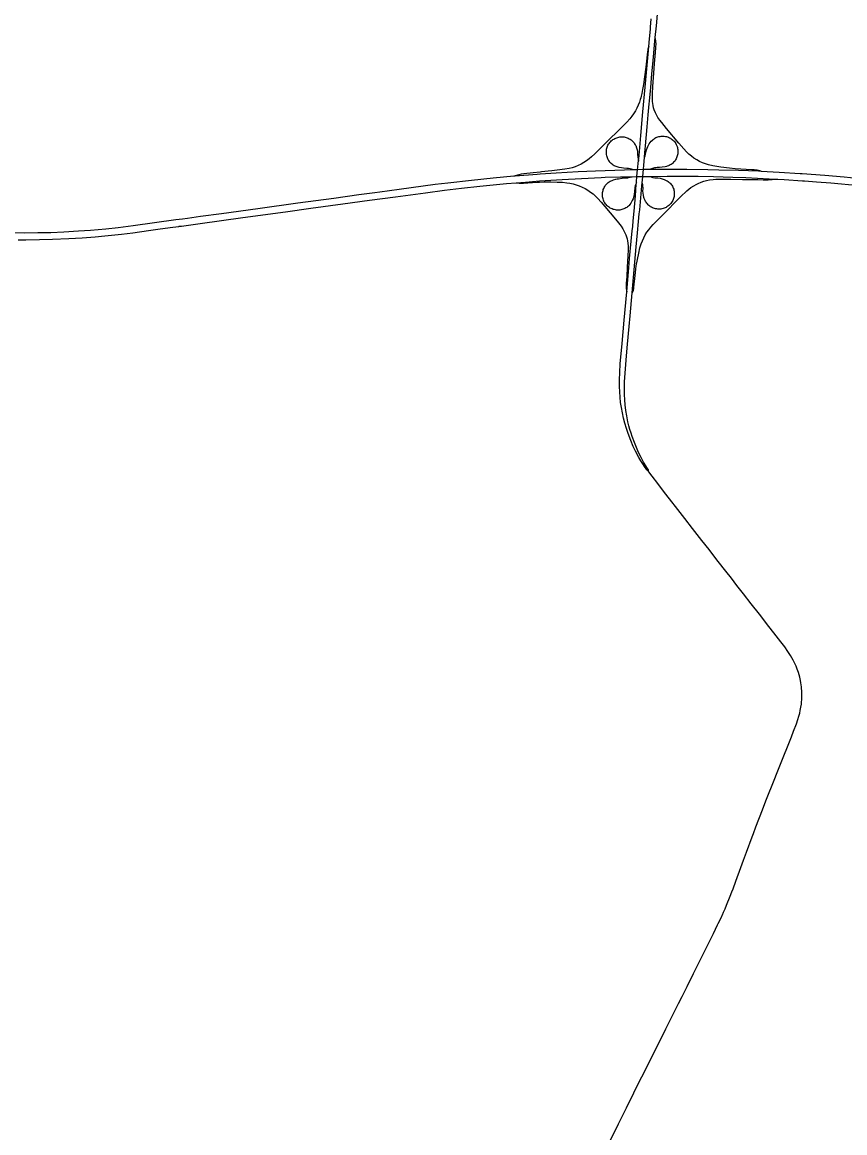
# Model space of a CAD drawing. Extents: x 0 to 34, y 0 to 22.
# Drawn here: x 6.6889 to 6.891, y 15.7021 to 15.975 of the extents above; entities that cross this region are included whole.
import ezdxf

# ---------------------------------------------------------------- set-up
doc = ezdxf.new("R2010")
doc.units = 0
for name, color, linetype in [('GM_X_Interchange_Ramps', 7, 'Continuous'), ('GM_X_Interstate_Route', 7, 'Continuous'), ('GM_X_US_Route', 7, 'Continuous')]:
    doc.layers.add(name, color=color, linetype=linetype)

msp = doc.modelspace()

# ---------------------------------------------------------------- linework, layer by layer
at = {"layer": 'GM_X_Interchange_Ramps'}
for points in [[(6.87047, 15.93842), (6.86955, 15.93863), (6.86875, 15.93876), (6.86823, 15.93878), (6.86413, 15.93902), (6.86272, 15.93917), (6.86059, 15.93941), (6.8601, 15.93948), (6.85859, 15.93975), (6.85756, 15.93999), (6.85681, 15.94022), (6.85607, 15.94049), (6.85535, 15.94082), (6.85466, 15.9412), (6.85399, 15.94162), (6.85335, 15.94208), (6.85275, 15.94259), (6.85218, 15.94313), (6.85146, 15.9439), (6.85026, 15.9453), (6.84723, 15.94893), (6.84606, 15.95035), (6.84558, 15.95097), (6.84513, 15.95163), (6.84487, 15.95208), (6.84452, 15.95279), (6.84423, 15.95352), (6.84408, 15.95402), (6.84395, 15.95453), (6.84387, 15.95505), (6.84381, 15.95557), (6.84378, 15.95636), (6.84381, 15.95741), (6.84391, 15.95925), (6.84414, 15.96248), (6.84431, 15.96491), (6.8445, 15.96755), (6.84466, 15.96992), (6.84464, 15.97021), (6.84461, 15.97047), (6.84448, 15.97129)], [(6.8429, 15.96907), (6.84273, 15.96866), (6.84268, 15.96851), (6.84263, 15.96828), (6.84255, 15.96776), (6.84216, 15.96394), (6.84187, 15.96158), (6.84159, 15.95975), (6.84137, 15.95853), (6.84116, 15.95753), (6.84103, 15.95689), (6.84092, 15.95646), (6.84079, 15.956), (6.84058, 15.95538), (6.84029, 15.95464), (6.83996, 15.95392), (6.83958, 15.95322), (6.83916, 15.95254), (6.8387, 15.9519), (6.8382, 15.95128), (6.83749, 15.9505), (6.83599, 15.94901), (6.83243, 15.94547), (6.82961, 15.94269), (6.82883, 15.94197), (6.82822, 15.94146), (6.82759, 15.94098), (6.82693, 15.94054), (6.82625, 15.94015), (6.82554, 15.9398), (6.8248, 15.93951), (6.82405, 15.93927), (6.82328, 15.93908), (6.82224, 15.93889), (6.8204, 15.93864), (6.81906, 15.93849), (6.8182, 15.9384), (6.81655, 15.93823), (6.81621, 15.9382), (6.81451, 15.93803), (6.81217, 15.93779), (6.81156, 15.93769), (6.81099, 15.93755), (6.81007, 15.93729)], [(6.83888, 15.93882), (6.83861, 15.9389), (6.83827, 15.939), (6.83791, 15.93906), (6.83747, 15.9391), (6.83668, 15.93914), (6.83615, 15.93921), (6.83563, 15.93931), (6.83512, 15.93946), (6.83463, 15.93965), (6.83439, 15.93977), (6.83416, 15.9399), (6.83394, 15.94004), (6.83373, 15.94021), (6.83354, 15.94038), (6.83335, 15.94057), (6.83319, 15.94078), (6.83304, 15.941), (6.83291, 15.94122), (6.83279, 15.94146), (6.8327, 15.94171), (6.83262, 15.94196), (6.83255, 15.94222), (6.83251, 15.94248), (6.83248, 15.94274), (6.83246, 15.94301), (6.83246, 15.94327), (6.83248, 15.94353), (6.83252, 15.9438), (6.83258, 15.94405), (6.83265, 15.94431), (6.83274, 15.94456), (6.83285, 15.9448), (6.83298, 15.94503), (6.83313, 15.94525), (6.83329, 15.94546), (6.83346, 15.94566), (6.83365, 15.94584), (6.83385, 15.94602), (6.83406, 15.94618), (6.83428, 15.94632), (6.83451, 15.94645), (6.83475, 15.94656), (6.835, 15.94665), (6.83525, 15.94673), (6.83551, 15.94679), (6.83577, 15.94683), (6.83604, 15.94685), (6.8363, 15.94686), (6.83656, 15.94685), (6.83683, 15.94682), (6.83709, 15.94677), (6.83734, 15.9467), (6.83759, 15.94661), (6.83784, 15.94651), (6.83807, 15.94639), (6.8383, 15.94626), (6.83852, 15.94611), (6.83873, 15.94595), (6.83892, 15.94577), (6.8391, 15.94557), (6.83927, 15.94537), (6.83941, 15.94515), (6.83955, 15.94492), (6.83967, 15.94469), (6.83986, 15.94419), (6.83999, 15.94368), (6.84007, 15.94316), (6.84011, 15.94253), (6.84017, 15.94183), (6.84024, 15.94143), (6.84033, 15.94087)], [(6.84183, 15.94178), (6.84197, 15.94217), (6.84202, 15.94236), (6.84208, 15.94258), (6.84223, 15.94323), (6.84236, 15.94369), (6.84248, 15.94408), (6.84262, 15.94446), (6.84278, 15.94482), (6.84296, 15.94514), (6.8432, 15.94548), (6.84347, 15.94581), (6.84376, 15.94607), (6.84397, 15.94624), (6.84418, 15.9464), (6.8444, 15.94654), (6.84463, 15.94666), (6.84488, 15.94676), (6.84513, 15.94685), (6.84538, 15.94691), (6.84564, 15.94696), (6.8459, 15.94699), (6.84617, 15.94701), (6.84643, 15.94701), (6.8467, 15.94699), (6.84696, 15.94696), (6.84722, 15.94691), (6.84747, 15.94684), (6.84772, 15.94675), (6.84796, 15.94665), (6.8482, 15.94652), (6.84842, 15.94638), (6.84863, 15.94623), (6.84883, 15.94605), (6.84902, 15.94587), (6.8492, 15.94567), (6.84935, 15.94546), (6.8495, 15.94524), (6.84963, 15.94501), (6.84973, 15.94478), (6.84983, 15.94452), (6.84991, 15.94427), (6.84997, 15.94401), (6.85001, 15.94375), (6.85003, 15.94349), (6.85004, 15.94322), (6.85002, 15.94296), (6.85, 15.9427), (6.84995, 15.94244), (6.84989, 15.94218), (6.84981, 15.94193), (6.84972, 15.94168), (6.84961, 15.94144), (6.84948, 15.94121), (6.84933, 15.94099), (6.84917, 15.94078), (6.84899, 15.94059), (6.8488, 15.94041), (6.8486, 15.94025), (6.84838, 15.94009), (6.84815, 15.93996), (6.84792, 15.93984), (6.8477, 15.93975), (6.84743, 15.93964), (6.8472, 15.93957), (6.84691, 15.9395), (6.8462, 15.93939), (6.84548, 15.93934), (6.84495, 15.93929), (6.84459, 15.93925), (6.84432, 15.93922), (6.84407, 15.93916), (6.84378, 15.93907), (6.84328, 15.93891)], [(6.8103, 15.93556), (6.81105, 15.93548), (6.81157, 15.93544), (6.81213, 15.93545), (6.81536, 15.93568), (6.81599, 15.93571), (6.8172, 15.93577), (6.81878, 15.93579), (6.82036, 15.93575), (6.82168, 15.93568), (6.82273, 15.93557), (6.82351, 15.93544), (6.82428, 15.93527), (6.82504, 15.93505), (6.82578, 15.93479), (6.82651, 15.93448), (6.82722, 15.93413), (6.8279, 15.93373), (6.82856, 15.93329), (6.82919, 15.93282), (6.82978, 15.93229), (6.83034, 15.93174), (6.83122, 15.93076), (6.83427, 15.92713), (6.83544, 15.9257), (6.83608, 15.92487), (6.83653, 15.92421), (6.83679, 15.92376), (6.83703, 15.92329), (6.83723, 15.9228), (6.83741, 15.9223), (6.83755, 15.9218), (6.83767, 15.92128), (6.83775, 15.92076), (6.83781, 15.91998), (6.83781, 15.91918), (6.83775, 15.91752), (6.83767, 15.9163), (6.83758, 15.91478), (6.83745, 15.91254), (6.83735, 15.91081), (6.83734, 15.90996), (6.83736, 15.90954), (6.83746, 15.90875)], [(6.83983, 15.93556), (6.83963, 15.93503), (6.83955, 15.93478), (6.83949, 15.93449), (6.83939, 15.93331), (6.83931, 15.93275), (6.83919, 15.93219), (6.83904, 15.93165), (6.83884, 15.93117), (6.83867, 15.93086), (6.83848, 15.93056), (6.83824, 15.93021), (6.83807, 15.93001), (6.83788, 15.92983), (6.83768, 15.92966), (6.83746, 15.9295), (6.83723, 15.92937), (6.837, 15.92924), (6.83675, 15.92914), (6.8365, 15.92904), (6.83625, 15.92897), (6.83599, 15.92891), (6.83573, 15.92887), (6.83546, 15.92885), (6.8352, 15.92885), (6.83493, 15.92887), (6.83467, 15.9289), (6.83441, 15.92896), (6.83415, 15.92903), (6.8339, 15.92912), (6.83366, 15.92923), (6.83343, 15.92935), (6.8332, 15.92949), (6.83298, 15.92965), (6.83278, 15.92981), (6.83258, 15.93), (6.8324, 15.93019), (6.83223, 15.9304), (6.83208, 15.93061), (6.83195, 15.93084), (6.83184, 15.93108), (6.83174, 15.93133), (6.83166, 15.93158), (6.8316, 15.93184), (6.83155, 15.9321), (6.83152, 15.93237), (6.83151, 15.93263), (6.83152, 15.9329), (6.83154, 15.93316), (6.83158, 15.93343), (6.83164, 15.93369), (6.83171, 15.93394), (6.83181, 15.93419), (6.83193, 15.93443), (6.83206, 15.93466), (6.8322, 15.93488), (6.83237, 15.93509), (6.83255, 15.93528), (6.83274, 15.93547), (6.83294, 15.93564), (6.83316, 15.93579), (6.83339, 15.93593), (6.83362, 15.93606), (6.83386, 15.93616), (6.83418, 15.93627), (6.8348, 15.93643), (6.83511, 15.9365), (6.83548, 15.93657), (6.83634, 15.93668), (6.83708, 15.93674), (6.83758, 15.93679), (6.83772, 15.9368), (6.83788, 15.93684), (6.83828, 15.93696), (6.83854, 15.93705)], [(6.83881, 15.9085), (6.83901, 15.90895), (6.8391, 15.90921), (6.83918, 15.9095), (6.83922, 15.9099), (6.83942, 15.91204), (6.83959, 15.91352), (6.83969, 15.91434), (6.83981, 15.91518), (6.84008, 15.91674), (6.8404, 15.91829), (6.84072, 15.91957), (6.84103, 15.92058), (6.84131, 15.92132), (6.84164, 15.92204), (6.84202, 15.92273), (6.84244, 15.9234), (6.8429, 15.92404), (6.84338, 15.92466), (6.84393, 15.9253), (6.84576, 15.92714), (6.85112, 15.9325), (6.85179, 15.93316), (6.85222, 15.93356), (6.85275, 15.93401), (6.85323, 15.93437), (6.85392, 15.93483), (6.85452, 15.93515), (6.85501, 15.93537), (6.85578, 15.93569), (6.85645, 15.93592), (6.85708, 15.9361), (6.85779, 15.93625), (6.85867, 15.93639), (6.85938, 15.93645), (6.86048, 15.93649), (6.86302, 15.93645), (6.8659, 15.9364), (6.86801, 15.93636), (6.86966, 15.93633), (6.87098, 15.93631), (6.87223, 15.93629), (6.8732, 15.93633), (6.8746, 15.93646)], [(6.84322, 15.93712), (6.84349, 15.93699), (6.84366, 15.93693), (6.84384, 15.93689), (6.84435, 15.93681), (6.84514, 15.93674), (6.84567, 15.93666), (6.84618, 15.93653), (6.84668, 15.93637), (6.84717, 15.93615), (6.8474, 15.93603), (6.84762, 15.93589), (6.84783, 15.93573), (6.84803, 15.93556), (6.84822, 15.93537), (6.8484, 15.93517), (6.84855, 15.93496), (6.84869, 15.93474), (6.84881, 15.9345), (6.84891, 15.93426), (6.849, 15.93401), (6.84906, 15.93375), (6.84911, 15.93349), (6.84914, 15.93323), (6.84916, 15.93297), (6.84915, 15.9327), (6.84913, 15.93244), (6.84909, 15.93218), (6.84904, 15.93192), (6.84896, 15.93166), (6.84887, 15.93142), (6.84876, 15.93118), (6.84863, 15.93094), (6.84849, 15.93072), (6.84833, 15.93051), (6.84816, 15.93031), (6.84798, 15.93012), (6.84778, 15.92994), (6.84757, 15.92978), (6.84735, 15.92964), (6.84712, 15.9295), (6.84688, 15.92939), (6.84664, 15.92929), (6.84639, 15.92921), (6.84613, 15.92915), (6.84587, 15.9291), (6.84561, 15.92908), (6.84534, 15.92907), (6.84508, 15.92909), (6.84482, 15.92912), (6.84456, 15.92917), (6.8443, 15.92923), (6.84405, 15.92932), (6.8438, 15.92942), (6.84357, 15.92953), (6.84334, 15.92966), (6.84312, 15.92981), (6.84291, 15.92998), (6.84272, 15.93015), (6.84254, 15.93035), (6.84237, 15.93055), (6.84222, 15.93077), (6.84208, 15.93099), (6.84196, 15.93123), (6.84175, 15.93171), (6.84167, 15.93196), (6.84155, 15.93248), (6.84148, 15.933), (6.84145, 15.93353), (6.84147, 15.93417), (6.8414, 15.93496), (6.84138, 15.93514), (6.84135, 15.93531), (6.84126, 15.93559)]]:
    msp.add_lwpolyline(points, dxfattribs=at)
at = {"layer": 'GM_X_Interstate_Route'}
msp.add_line((6.72741, 15.92485), (6.72749, 15.92486), dxfattribs=at)
for points in [[(6.81007, 15.93729), (6.81548, 15.93772), (6.81617, 15.93776), (6.82011, 15.93803), (6.8255, 15.93832), (6.82978, 15.93851), (6.8369, 15.93877), (6.83888, 15.93882), (6.84014, 15.93886), (6.84158, 15.9389), (6.84328, 15.93891), (6.84346, 15.93891), (6.84547, 15.93891), (6.84898, 15.93894), (6.85224, 15.93893), (6.85741, 15.93885), (6.8601, 15.93878), (6.86495, 15.93865), (6.86985, 15.93846), (6.87047, 15.93842), (6.87492, 15.93819), (6.8801, 15.93788), (6.88053, 15.93785), (6.88614, 15.93741), (6.89087, 15.93701), (6.89559, 15.93655)], [(6.72828, 15.92672), (6.72953, 15.92689), (6.7327, 15.92734), (6.73788, 15.92803), (6.7468, 15.92925), (6.75667, 15.93062), (6.76547, 15.93182), (6.77161, 15.93266), (6.77554, 15.93318), (6.7768, 15.93335), (6.78152, 15.934), (6.79039, 15.93519), (6.79353, 15.93559), (6.79929, 15.93623), (6.80461, 15.93679), (6.80969, 15.93726), (6.81007, 15.93729)], [(6.8103, 15.93556), (6.81256, 15.93575), (6.81601, 15.93601), (6.81879, 15.93621), (6.82158, 15.9364), (6.82639, 15.93665), (6.83116, 15.93686)], [(6.83116, 15.93686), (6.83218, 15.93691), (6.83592, 15.93701), (6.83854, 15.93705), (6.83879, 15.93705)], [(6.83879, 15.93705), (6.83996, 15.93707), (6.84141, 15.93709), (6.84265, 15.93711), (6.84322, 15.93712)], [(6.84322, 15.93712), (6.8474, 15.93717), (6.85099, 15.9372), (6.85498, 15.93716), (6.85879, 15.93708), (6.86353, 15.93696), (6.86672, 15.93686), (6.87243, 15.93657), (6.8746, 15.93646), (6.87612, 15.93638), (6.88068, 15.93608), (6.88105, 15.93605), (6.88114, 15.93604)], [(6.88114, 15.93604), (6.8841, 15.93582), (6.88763, 15.93557), (6.89456, 15.93489), (6.89885, 15.93446), (6.90433, 15.93383), (6.90948, 15.93317), (6.9147, 15.93246), (6.92068, 15.93157), (6.92484, 15.93091), (6.92975, 15.93013), (6.93186, 15.92979), (6.93728, 15.92889), (6.94597, 15.9275), (6.9484, 15.92709)], [(6.72749, 15.92486), (6.72807, 15.92494), (6.73262, 15.92558), (6.74316, 15.92702), (6.75359, 15.92846), (6.75981, 15.9293), (6.76769, 15.93038), (6.77423, 15.93126), (6.78067, 15.93213), (6.78799, 15.9331), (6.7927, 15.93372), (6.79689, 15.93422), (6.80134, 15.9347), (6.80795, 15.93536), (6.8103, 15.93556)], [(6.68599, 15.92334), (6.68959, 15.92329), (6.69277, 15.92331), (6.69599, 15.92338), (6.69914, 15.92352), (6.70277, 15.92372), (6.70569, 15.92393), (6.70947, 15.92428), (6.71249, 15.92459), (6.71619, 15.92506), (6.72668, 15.92651), (6.72828, 15.92672)], [(6.68791, 15.92158), (6.68981, 15.92155), (6.69317, 15.9216), (6.6964, 15.92169), (6.70041, 15.92184), (6.70364, 15.92204), (6.70683, 15.92228), (6.70919, 15.92252), (6.71332, 15.92296), (6.71613, 15.9233), (6.71997, 15.92383), (6.72279, 15.92422), (6.72593, 15.92464), (6.72741, 15.92485)]]:
    msp.add_lwpolyline(points, dxfattribs=at)
at = {"layer": 'GM_X_US_Route'}
msp.add_line((6.8414, 15.93701), (6.84141, 15.93709), dxfattribs=at)
for points in [[(6.84275, 15.95225), (6.84299, 15.95494), (6.84306, 15.95565), (6.84336, 15.95899), (6.84366, 15.96231), (6.84387, 15.96471), (6.84412, 15.9674), (6.84431, 15.96945), (6.84448, 15.97129), (6.84474, 15.97411), (6.8451, 15.97796), (6.84534, 15.98081), (6.84556, 15.98335), (6.84588, 15.98689), (6.84609, 15.98921), (6.8463, 15.99148), (6.84672, 15.99627), (6.84683, 15.99755), (6.84692, 15.99856), (6.84715, 16.00128), (6.84736, 16.00341), (6.84784, 16.00859), (6.84802, 16.01066), (6.84823, 16.01312)], [(6.84292, 15.86453), (6.84266, 15.86473), (6.84244, 15.86497), (6.8422, 15.86528), (6.84184, 15.86582), (6.84139, 15.86649), (6.8409, 15.86725), (6.84043, 15.86805), (6.83963, 15.86958), (6.83907, 15.87077), (6.83845, 15.87222), (6.8378, 15.87394), (6.83738, 15.87519), (6.837, 15.87645), (6.83668, 15.87772), (6.83639, 15.879), (6.83615, 15.8803), (6.83597, 15.8816), (6.83582, 15.88291), (6.83573, 15.88422), (6.83568, 15.88553), (6.83569, 15.88711), (6.83575, 15.88895), (6.83588, 15.89105), (6.83632, 15.89604), (6.83684, 15.90181), (6.83746, 15.90875), (6.83798, 15.91467), (6.83818, 15.91692), (6.83859, 15.92124), (6.83884, 15.92374), (6.83893, 15.92482), (6.83905, 15.92618), (6.83927, 15.9286), (6.83959, 15.93234), (6.8398, 15.93523), (6.83983, 15.93556), (6.83987, 15.93602), (6.83995, 15.93689), (6.83996, 15.93707), (6.84014, 15.93886), (6.84019, 15.93931), (6.84028, 15.94047), (6.84033, 15.94087), (6.8405, 15.9423), (6.84093, 15.94721), (6.84146, 15.95297), (6.84203, 15.95907), (6.84234, 15.9627), (6.84273, 15.96714), (6.8429, 15.96907), (6.84306, 15.97093), (6.84329, 15.97329), (6.84333, 15.97383), (6.84349, 15.97582)], [(6.84141, 15.93709), (6.84158, 15.9389), (6.84168, 15.9399), (6.84183, 15.94178), (6.84193, 15.94303), (6.84205, 15.94462), (6.84248, 15.9493), (6.84275, 15.95225)], [(6.83752, 15.89399), (6.83768, 15.89591), (6.83807, 15.90026), (6.83829, 15.90284), (6.83864, 15.90665), (6.83881, 15.9085), (6.83981, 15.91982), (6.84013, 15.9233), (6.84039, 15.92607), (6.84056, 15.92797), (6.84065, 15.92889), (6.84118, 15.93482), (6.84126, 15.93559), (6.8414, 15.93701)], [(6.84292, 15.86453), (6.84284, 15.86482), (6.84279, 15.865), (6.8426, 15.86535), (6.84161, 15.86692), (6.84098, 15.86808), (6.84039, 15.86927), (6.83986, 15.87048), (6.83937, 15.8717), (6.83879, 15.87322), (6.83853, 15.87399), (6.83826, 15.87491), (6.83801, 15.8758), (6.83776, 15.87682), (6.83748, 15.87828), (6.83726, 15.87961), (6.83709, 15.88098), (6.83699, 15.88225), (6.83694, 15.88353), (6.8369, 15.88506), (6.83694, 15.88665), (6.83706, 15.8888), (6.83736, 15.892), (6.83752, 15.89399)], [(6.85768, 15.84543), (6.85594, 15.84767), (6.85364, 15.85061), (6.85173, 15.85307), (6.85, 15.8553), (6.84798, 15.85791), (6.84678, 15.85947), (6.8451, 15.86165), (6.84373, 15.86342), (6.84292, 15.86453)], [(6.88042, 15.80774), (6.88049, 15.80873), (6.88051, 15.80952), (6.88048, 15.81032), (6.88037, 15.81164), (6.88024, 15.81269), (6.88015, 15.81327), (6.88, 15.81401), (6.87983, 15.81463), (6.87965, 15.8152), (6.87953, 15.81557), (6.87938, 15.81599), (6.87906, 15.81675), (6.87867, 15.81759), (6.87836, 15.81823), (6.87806, 15.8188), (6.87771, 15.8194), (6.87708, 15.82035), (6.87629, 15.82147), (6.8753, 15.82275), (6.87361, 15.82493), (6.87239, 15.82649), (6.87005, 15.82952), (6.86805, 15.83207), (6.86616, 15.83453), (6.86454, 15.83662), (6.86318, 15.83835), (6.86182, 15.84011), (6.85995, 15.84249), (6.85815, 15.84484), (6.85768, 15.84543)], [(6.87792, 15.7994), (6.87848, 15.80081), (6.87914, 15.80254), (6.87953, 15.80363), (6.87978, 15.80444), (6.87998, 15.80519), (6.88011, 15.80584), (6.88027, 15.80671), (6.88037, 15.80741), (6.88042, 15.80774)], [(6.8633, 15.7613), (6.86358, 15.76202), (6.8643, 15.76393), (6.86552, 15.76727), (6.86619, 15.76911), (6.86692, 15.77107), (6.86828, 15.77478), (6.86859, 15.77562), (6.8692, 15.77725), (6.87079, 15.78144), (6.87167, 15.78365), (6.87247, 15.78568), (6.87301, 15.78707), (6.87507, 15.79223), (6.87792, 15.7994)], [(6.85107, 15.73558), (6.85157, 15.73657), (6.8523, 15.73805), (6.8539, 15.74124), (6.85553, 15.7445), (6.85666, 15.74679), (6.85876, 15.75104), (6.8598, 15.75314), (6.85997, 15.75348), (6.86071, 15.75504), (6.86093, 15.75552), (6.86098, 15.75562), (6.86127, 15.75626), (6.86162, 15.75711), (6.86199, 15.75798), (6.86287, 15.76019), (6.8633, 15.7613)], [(6.83346, 15.70029), (6.83547, 15.70428), (6.83741, 15.70823), (6.83919, 15.71185), (6.84055, 15.71459), (6.84183, 15.71706), (6.84709, 15.72763), (6.84881, 15.73102), (6.8502, 15.73384), (6.85107, 15.73558)]]:
    msp.add_lwpolyline(points, dxfattribs=at)

doc.saveas('drawing.dxf')
